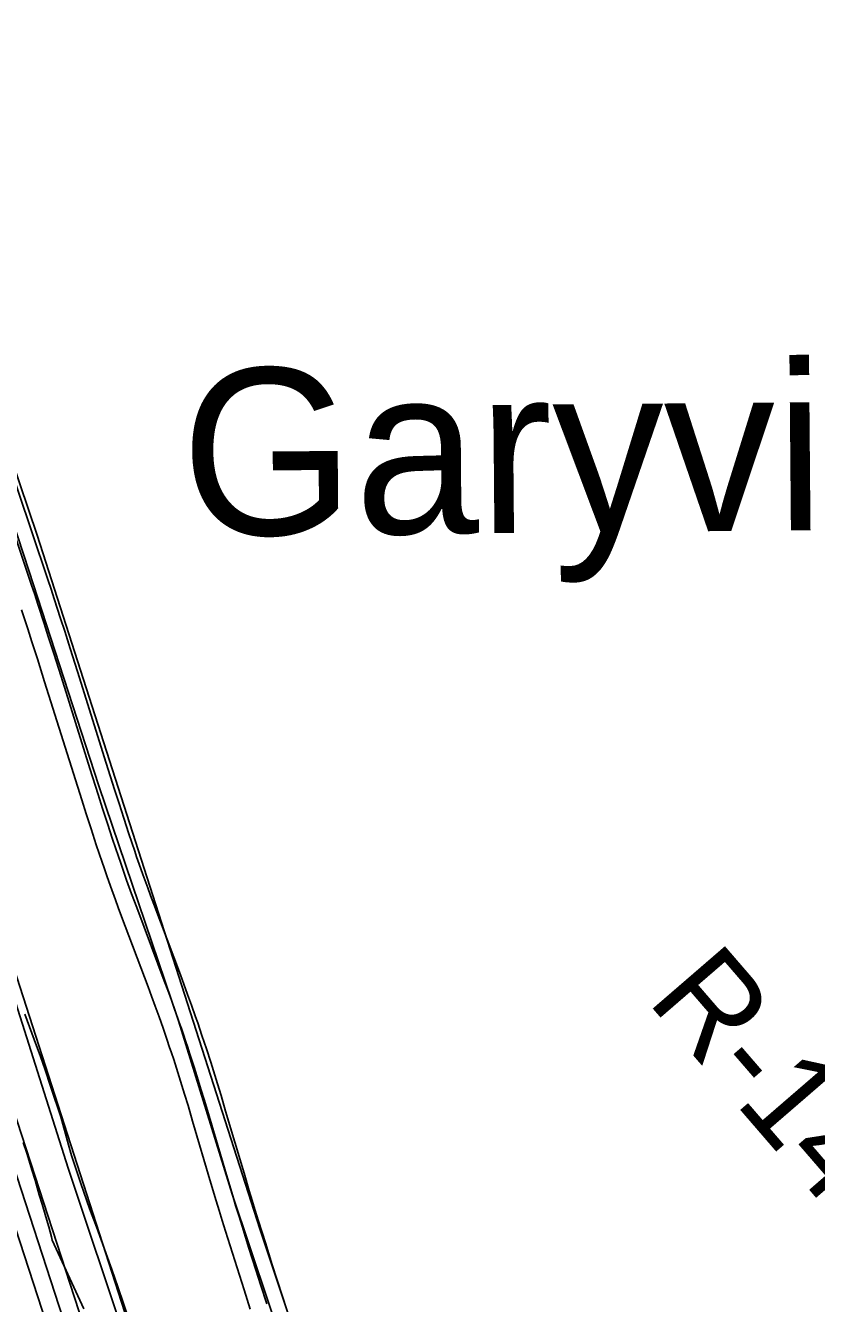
# Model space of a CAD drawing. Extents: x 3477039 to 3515015, y 546746 to 572297.
# Drawn here: x 3508855 to 3509543, y 564548 to 565660 of the extents above; entities that cross this region are included whole.
import ezdxf

# ---------------------------------------------------------------- set-up
doc = ezdxf.new("R2010")
doc.units = 0
for name, color, linetype in [('V-DTCH-CNTR', 7, 'Continuous'), ('V-RIVR-RANG-IDEN', 7, 'Continuous'), ('V-ROAD-CNTR', 7, 'Continuous'), ('V-SITE-VEGE', 7, 'Continuous'), ('V-TOPO-GNAM-IDEN', 7, 'Continuous'), ('V-TOPO-SHOR', 7, 'Continuous')]:
    doc.layers.add(name, color=color, linetype=linetype)

msp = doc.modelspace()

# ---------------------------------------------------------------- linework, layer by layer
at = {"layer": 'V-DTCH-CNTR'}
for points in [[(3509023.7, 564261.7), (3508983.3, 564393.5), (3508942.4, 564514.8), (3508892.1, 564665.9), (3508844.4, 564815.9), (3508786.1, 564988), (3508731.6, 565156.2), (3508677.2, 565329.4), (3508624.5, 565482.1), (3508563.9, 565661.5), (3508510.6, 565828.2), (3508447.5, 566030.8), (3508390.8, 566213.7), (3508329.8, 566392), (3508265.1, 566592.8), (3508197, 566806.3), (3508135.3, 566991.9), (3508066.1, 567212.8), (3508007.5, 567398.4), (3507983.7, 567477.9)], [(3509148.9, 564300.3), (3509113.7, 564408), (3509034.6, 564643.3), (3508988.1, 564794), (3508918.8, 564998.3), (3508857.9, 565185.8), (3508780.7, 565420.7), (3508712.9, 565628), (3508655.6, 565804.6), (3508651.3, 565817.9), (3508579, 566035.7), (3508485.8, 566315.1), (3508392, 566601.9), (3508304.9, 566865.1), (3508210.7, 567148.4), (3508122.9, 567414.6)]]:
    msp.add_lwpolyline(points, dxfattribs=at)
at = {"layer": 'V-ROAD-CNTR'}
for points in [[(3509515.6, 562606.6), (3509308.3, 563267.1), (3508996.9, 564247.4), (3508759.4, 564977), (3508505.3, 565776), (3508221.6, 566664.2), (3507991.3, 567364.3), (3507966.9, 567451.9)], [(3509514.7, 562588), (3509508.3, 562607.1), (3509494, 562638.7), (3509507.3, 562583.1), (3509294, 563262.6), (3508982.6, 564242.8), (3508745.1, 564972.4), (3508491, 565771.5), (3508207.3, 566659.5), (3507976.9, 567360), (3507954, 567442.3)], [(3508965.4, 564247.3), (3508730.8, 564967.8), (3508481.6, 565751.8)], [(3509086.3, 564529.9), (3509079, 564552.4), (3509073.6, 564569.3), (3509069.6, 564581.9), (3509063.6, 564600.9), (3509057.6, 564619.9), (3509054.7, 564629.2), (3509052.1, 564637.9), (3509049.6, 564646.1), (3509045, 564661.4), (3509029, 564715.4), (3509025, 564729), (3509021.9, 564739.1), (3509019.5, 564746.7), (3509016, 564758.2), (3509012.3, 564769.6), (3509010.4, 564775.5), (3509008.4, 564781.3), (3509006.6, 564786.9), (3509004.7, 564792.3), (3509002.9, 564797.5), (3508999.3, 564807.6), (3508995.9, 564817), (3508992.7, 564825.8), (3508989.6, 564834.1), (3508966.6, 564895.4), (3508963.7, 564903.1), (3508961.3, 564909.7), (3508957, 564921.4), (3508953.9, 564930.2), (3508951.6, 564936.8), (3508949.9, 564941.7), (3508947.4, 564949.2), (3508944.9, 564956.6), (3508940.4, 564970.3), (3508936.3, 564983.2), (3508932.4, 564995.3), (3508925.2, 565018.1), (3508900.1, 565097.9), (3508893.8, 565117.9), (3508889, 565132.9), (3508885.4, 565144.1), (3508879.9, 565161), (3508877.1, 565169.4), (3508874.3, 565177.8), (3508860.6, 565218.6), (3508836.7, 565290.1)], [(3509064.8, 564547.8), (3509059.3, 564564.7), (3509055.3, 564577.4), (3509049.3, 564596.4), (3509043.3, 564615.5), (3509040.4, 564624.8), (3509037.7, 564633.5), (3509035.2, 564641.8), (3509030.6, 564657.2), (3509014.7, 564711.2), (3509010.6, 564724.6), (3509007.5, 564734.7), (3509005.2, 564742.3), (3509001.7, 564753.6), (3508998, 564764.9), (3508996.1, 564770.8), (3508994.2, 564776.6), (3508992.4, 564782.1), (3508990.5, 564787.4), (3508988.7, 564792.6), (3508985.2, 564802.6), (3508981.8, 564811.9), (3508978.6, 564820.7), (3508975.6, 564828.9), (3508952.5, 564890.2), (3508949.7, 564897.9), (3508947.2, 564904.6), (3508942.9, 564916.4), (3508939.8, 564925.2), (3508937.4, 564931.9), (3508935.7, 564936.9), (3508933.1, 564944.4), (3508930.6, 564951.9), (3508926.1, 564965.7), (3508922, 564978.6), (3508918.1, 564990.8), (3508910.9, 565013.6), (3508885.8, 565093.4), (3508879.5, 565113.4), (3508874.7, 565128.3), (3508871.1, 565139.5), (3508865.7, 565156.3), (3508862.9, 565164.7), (3508860.1, 565173), (3508846.4, 565213.9)], [(3509050.5, 564543.2), (3509045.1, 564560.1), (3509041, 564572.8), (3509034.9, 564591.9), (3509029, 564611), (3509026.1, 564620.4), (3509023.4, 564629.2), (3509020.9, 564637.4), (3509016.2, 564652.9), (3509000.3, 564706.9), (3508996.3, 564720.3), (3508993.2, 564730.3), (3508990.9, 564737.9), (3508987.4, 564749.1), (3508983.8, 564760.3), (3508981.9, 564766.2), (3508980, 564771.8), (3508978.2, 564777.2), (3508976.3, 564782.5), (3508974.6, 564787.6), (3508971.1, 564797.5), (3508967.7, 564806.8), (3508964.5, 564815.5), (3508961.5, 564823.6), (3508938.5, 564884.9), (3508935.6, 564892.7), (3508933.1, 564899.4), (3508928.8, 564911.3), (3508925.6, 564920.2), (3508923.3, 564927), (3508921.5, 564932), (3508918.9, 564939.6), (3508916.4, 564947.2), (3508911.9, 564961.1), (3508907.7, 564974.1), (3508903.8, 564986.2), (3508896.6, 565009.1), (3508871.5, 565088.9), (3508865.2, 565108.8), (3508860.5, 565123.7), (3508856.9, 565134.9), (3508851.4, 565151.6)]]:
    msp.add_lwpolyline(points, dxfattribs=at)
at = {"layer": 'V-SITE-VEGE'}
for points in [[(3508854.4, 564799.8), (3508862.5, 564777.7), (3508867.8, 564762.9), (3508871.7, 564752.3), (3508876.9, 564736.3), (3508885.5, 564710.4), (3508892.4, 564686.2), (3508894.9, 564676.9), (3508903, 564652.6), (3508910.6, 564630.7), (3508916.8, 564614.8), (3508926.1, 564588.2), (3508930, 564577.8), (3508935.6, 564561.8), (3508945, 564533.6)], [(3508905.5, 564543.4), (3508878, 564603.3), (3508877.5, 564606.1), (3508875.2, 564614.9), (3508874, 564618.5), (3508869.4, 564634.6), (3508866.9, 564642.7), (3508863.2, 564655.5), (3508860.4, 564664.4), (3508856, 564678.8), (3508852.8, 564688.1)]]:
    msp.add_lwpolyline(points, dxfattribs=at)
at = {"layer": 'V-TOPO-SHOR'}
for points in [[(3509376, 563532.8), (3509286.4, 563501.3), (3509187, 563767.8), (3509029.6, 564266.8), (3508755.9, 565114.6), (3508564.5, 565693.5), (3508336.8, 566393.6), (3508070.3, 567224.5), (3507985.5, 567486.1)], [(3508678.3, 565768.6), (3508864.9, 565216.3), (3509058.7, 564613.2), (3509158, 564315.2)]]:
    msp.add_lwpolyline(points, dxfattribs=at)

# ---------------------------------------------------------------- texts
at = {"layer": 'V-RIVR-RANG-IDEN'}
msp.add_text('R-140.8', height=83, rotation=310.8094, dxfattribs=at).set_placement((3509394.7, 564811.6))
at = {"layer": 'V-TOPO-GNAM-IDEN'}
msp.add_text('Garyville', height=145, rotation=0.4893, dxfattribs=at).set_placement((3508990.8, 565216))

doc.saveas('drawing.dxf')
